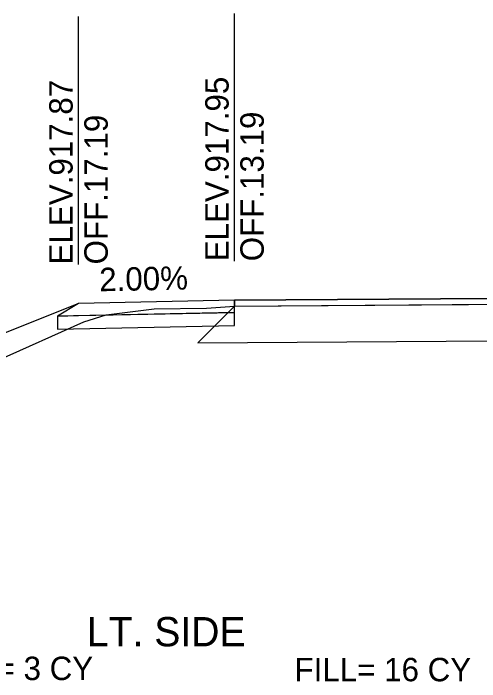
# Model space of a CAD drawing. Extents: x -4 to 359, y 0 to 1436.
# Drawn here: x 233.64 to 245.59, y 1118.15 to 1135.27 of the extents above; entities that cross this region are included whole.
import ezdxf

# ---------------------------------------------------------------- set-up
doc = ezdxf.new("R2010")
doc.units = 0
for name, color, linetype in [('XS-Existing subsurface-pavement', 7, 'Continuous'), ('XS-Existing surface-ground', 7, 'Continuous'), ('XS-Proposed Finish Grade', 7, 'Continuous'), ('XS-Proposed subsurface-aggregate layer 1', 7, 'Continuous'), ('XS-Proposed surface-ground', 7, 'Continuous'), ('XS-Proposed surface-pavement', 7, 'Continuous'), ('XS-Proposed surface-shoulder', 7, 'Continuous'), ('XS-Text-earthwork labels', 7, 'Continuous'), ('XS-Text-pavement elevation', 7, 'Continuous'), ('XS-Text-profile report', 7, 'Continuous'), ('XS-Text-shoulder slope', 7, 'Continuous'), ('XS-Text-tie offset', 7, 'Continuous')]:
    doc.layers.add(name, color=color, linetype=linetype)

msp = doc.modelspace()

# ---------------------------------------------------------------- linework, layer by layer
at = {"layer": 'XS-Existing subsurface-pavement'}
for p, q in [((239.306, 1127.773), (238.362, 1126.829)), ((238.362, 1126.829), (252.506, 1126.925))]:
    msp.add_line(p, q, dxfattribs=at)
at = {"layer": 'XS-Existing surface-ground'}
for p, q in [((238.587, 1127.718), (239.306, 1127.773)), ((239.306, 1127.773), (252.5, 1127.862)), ((236.02, 1127.546), (237.245, 1127.702)), ((237.245, 1127.702), (238.587, 1127.718)), ((235.442, 1127.369), (236.02, 1127.546)), ((232.551, 1126.077), (235.442, 1127.369))]:
    msp.add_line(p, q, dxfattribs=at)
at = {"layer": 'XS-Proposed Finish Grade'}
for points in [[(239.306, 1127.919), (252.5, 1128.008), (262.717, 1128.064)], [(239.306, 1127.919), (235.306, 1127.839)]]:
    msp.add_lwpolyline(points, dxfattribs=at)
at = {"layer": 'XS-Proposed subsurface-aggregate layer 1'}
for points in [[(239.306, 1127.607), (234.767, 1127.516)], [(239.306, 1127.273), (239.306, 1127.607)], [(234.767, 1127.516), (234.767, 1127.182)], [(234.767, 1127.182), (239.306, 1127.273)]]:
    msp.add_lwpolyline(points, dxfattribs=at)
at = {"layer": 'XS-Proposed surface-ground'}
msp.add_lwpolyline([(235.306, 1127.839), (216.013, 1120.122)], dxfattribs=at)
at = {"layer": 'XS-Proposed surface-pavement'}
for points in [[(262.717, 1128.064), (252.5, 1128.008), (239.306, 1127.919)], [(239.306, 1127.919), (239.306, 1127.773)], [(239.306, 1127.773), (252.5, 1127.862), (262.717, 1127.918)]]:
    msp.add_lwpolyline(points, dxfattribs=at)
at = {"layer": 'XS-Proposed surface-shoulder'}
for points in [[(239.306, 1127.919), (235.306, 1127.839), (234.767, 1127.516)], [(239.306, 1127.607), (239.306, 1127.919)], [(234.767, 1127.516), (235.306, 1127.527), (239.306, 1127.607)]]:
    msp.add_lwpolyline(points, dxfattribs=at)
at = {"layer": 'XS-Text-tie offset'}
for p, q in [((235.306, 1128.839), (235.306, 1135.189)), ((239.306, 1128.919), (239.306, 1135.271))]:
    msp.add_line(p, q, dxfattribs=at)

# ---------------------------------------------------------------- texts
at = {"layer": 'XS-Text-earthwork labels'}
for s, height, p in [('LT. SIDE', 0.75, (235.522, 1119.055)), (' CUT= 3 CY           ', 0.6, (231.335, 1118.19)), ('FILL= 16 CY           ', 0.6, (240.846, 1118.159))]:
    msp.add_text(s, height=height, dxfattribs=at).set_placement(p)
at = {"layer": 'XS-Text-pavement elevation'}
for s, p in [('ELEV.917.95', (239.156, 1128.919)), ('ELEV.917.87', (235.156, 1128.839)), ('OFF.17.19', (236.056, 1128.839)), ('OFF.13.19', (240.056, 1128.919))]:
    msp.add_text(s, height=0.6, rotation=90, dxfattribs=at).set_placement(p)
at = {"layer": 'XS-Text-profile report'}
for s, p in [('Shldr_Surf_Asph_T1', (235.292, 1127.838)), ('Pvmt_Surf_Asph_T2_L', (239.29, 1127.918)), ('Pvmt_Surf_Asph_T_L', (239.291, 1127.772)), ('Shldr_Surf_Asph_B12', (239.29, 1127.606)), ('Shldr_Surf_Asph_B2', (234.753, 1127.515)), ('Shldr_Surf_Asph_B1', (235.292, 1127.526)), ('Agg_Layer_1_B', (239.295, 1127.272)), ('Agg_Layer_1_B1', (234.756, 1127.182))]:
    msp.add_text(s, height=0.00167, dxfattribs=at).set_placement(p)
at = {"layer": 'XS-Text-shoulder slope'}
msp.add_text('2.00%', height=0.6, rotation=1.1458, dxfattribs=at).set_placement((235.844, 1128.15))

doc.saveas('drawing.dxf')
